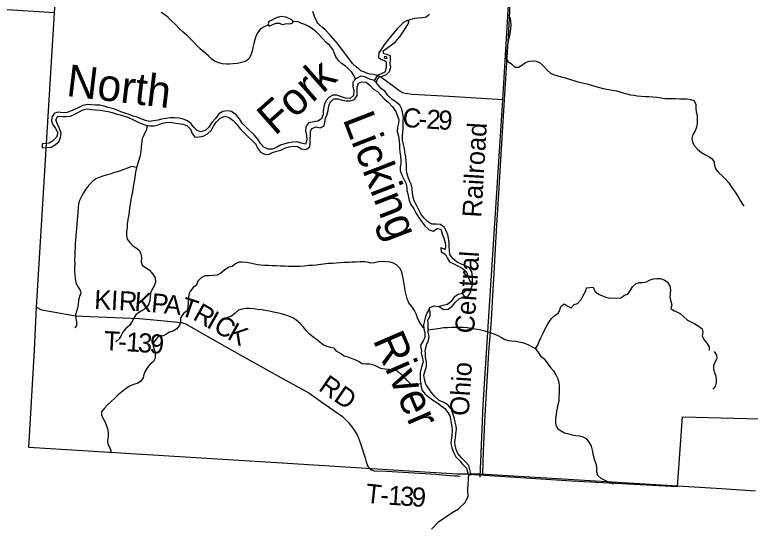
# Model space of a CAD drawing. Extents: x 1759416 to 2214760, y 252598 to 1116833.
# Drawn here: x 1974561 to 1986112, y 816859 to 824822 of the extents above; entities that cross this region are included whole.
import ezdxf

# ---------------------------------------------------------------- set-up
doc = ezdxf.new("R2010")
doc.units = 0
for name, color, linetype in [('GM_X_Adjacent_County', 7, 'Continuous'), ('GM_X_Corporation', 7, 'Continuous'), ('GM_X_County', 7, 'Continuous'), ('GM_X_County_Road', 7, 'Continuous'), ('GM_X_County_Road_Text', 7, 'Continuous'), ('GM_X_Major_River', 7, 'Continuous'), ('GM_X_Major_River_Text', 7, 'Continuous'), ('GM_X_Minor_Lake', 7, 'Continuous'), ('GM_X_Minor_River', 7, 'Continuous'), ('GM_X_Rail_Line', 7, 'Continuous'), ('GM_X_Rail_Line_Text', 7, 'Continuous'), ('GM_X_State_Route', 7, 'Continuous'), ('GM_X_Township', 7, 'Continuous'), ('GM_X_Township_Road', 7, 'Continuous'), ('GM_X_Township_Road_Text', 7, 'Continuous')]:
    doc.layers.add(name, color=color, linetype=linetype)

msp = doc.modelspace()

# ---------------------------------------------------------------- linework, layer by layer
at = {"layer": 'GM_X_Adjacent_County'}
msp.add_lwpolyline([(1986195, 817348), (1985662, 817383), (1981878, 817613), (1981516, 817615), (1980999, 817647), (1980171, 817698), (1978931, 817776), (1974782, 818034), (1974872, 819557), (1974905, 820235), (1975185, 824849), (1968995, 825250)], dxfattribs=at)
at = {"layer": 'GM_X_Corporation'}
msp.add_lwpolyline([(1981105, 816753), (1981218, 816868), (1981429, 817012), (1981531, 817067), (1981634, 817168), (1981683, 817270), (1981679, 817371), (1981693, 817612), (1983310, 817508), (1984971, 817418), (1985046, 818511), (1986262, 818484)], dxfattribs=at)
at = {"layer": 'GM_X_County'}
msp.add_lwpolyline([(1986195, 817348), (1985662, 817383), (1981878, 817613), (1981516, 817615), (1980999, 817647), (1980171, 817698), (1978931, 817776), (1974782, 818034), (1974872, 819557), (1974905, 820235), (1975185, 824849), (1968995, 825250)], dxfattribs=at)
at = {"layer": 'GM_X_County_Road'}
msp.add_lwpolyline([(1982226, 823484), (1981381, 823538), (1980803, 823570), (1980735, 823581), (1980695, 823585), (1980649, 823595), (1980621, 823615), (1980577, 823641), (1980525, 823685), (1980389, 823786), (1980315, 823836), (1980285, 823854), (1980267, 823864), (1980237, 823872), (1980195, 823882), (1980145, 823888), (1980087, 823904), (1980041, 823924), (1979997, 823944), (1979963, 823971), (1979927, 823999), (1979867, 824057), (1979635, 824364), (1979521, 824494), (1979435, 824587), (1979393, 824623), (1979345, 824663), (1979319, 824689), (1979303, 824715), (1979268, 824793), (1979242, 824872)], dxfattribs=at)
at = {"layer": 'GM_X_Major_River'}
for p, q in [((1974994, 822796), (1974991, 822731)), ((1981681, 817606), (1981729, 817603))]:
    msp.add_line(p, q, dxfattribs=at)
for points in [[(1980235, 823761), (1980257, 823811), (1980285, 823841), (1980337, 823859), (1980401, 823883), (1980448, 823931), (1980466, 824003), (1980458, 824051), (1980462, 824113), (1980461, 824175), (1980405, 824200), (1980357, 824206), (1980347, 824254), (1980420, 824306), (1980536, 824393), (1980610, 824473), (1980683, 824587), (1980723, 824651), (1980747, 824689), (1980752, 824715), (1980724, 824733), (1980668, 824702), (1980565, 824598), (1980456, 824472), (1980358, 824344), (1980303, 824262), (1980279, 824222), (1980275, 824152), (1980323, 824118), (1980368, 824104), (1980396, 824085), (1980392, 823989), (1980375, 823923), (1980315, 823895), (1980271, 823876), (1980251, 823862)], [(1980410, 824137), (1980394, 824167), (1980362, 824161)], [(1980362, 824161), (1980370, 824139), (1980410, 824137)], [(1980205, 823791), (1980124, 823816), (1980059, 823848), (1979995, 823860), (1979923, 823822), (1979872, 823763), (1979870, 823696), (1979884, 823628), (1979882, 823556), (1979829, 823508), (1979757, 823515), (1979692, 823535), (1979622, 823559), (1979558, 823559), (1979498, 823530), (1979450, 823474), (1979427, 823424), (1979415, 823374), (1979403, 823320), (1979403, 823255), (1979380, 823189), (1979320, 823154), (1979176, 823126), (1979132, 823064), (1979130, 823000), (1979141, 822928), (1979149, 822860), (1979129, 822792), (1979059, 822806), (1978995, 822826), (1978931, 822824), (1978861, 822813), (1978801, 822797), (1978737, 822775), (1978673, 822739), (1978607, 822712), (1978539, 822714), (1978473, 822744), (1978423, 822803), (1978378, 822871), (1978320, 822935), (1978260, 822994), (1978133, 823123), (1978091, 823191), (1978040, 823253), (1977966, 823304), (1977902, 823312), (1977830, 823306), (1977766, 823267), (1977712, 823193), (1977657, 823129), (1977607, 823059), (1977553, 823005), (1977477, 822987), (1977425, 823007), (1977373, 823060), (1977334, 823112), (1977272, 823156), (1977206, 823185), (1977142, 823197), (1977072, 823203), (1977004, 823202), (1976932, 823194), (1976866, 823184), (1976812, 823170), (1976742, 823155), (1976680, 823149), (1976614, 823163), (1976546, 823188), (1976485, 823214), (1976421, 823232), (1976357, 823255), (1976293, 823279), (1976229, 823299), (1976159, 823328), (1976095, 823350), (1976031, 823366), (1975968, 823385), (1975896, 823405), (1975830, 823403), (1975766, 823407), (1975702, 823414), (1975632, 823396), (1975570, 823366), (1975498, 823334), (1975438, 823311), (1975384, 823289), (1975318, 823285), (1975246, 823293), (1975188, 823278), (1975143, 823216), (1975139, 823156), (1975155, 823103), (1975201, 823037), (1975236, 822971), (1975216, 822901), (1975156, 822839), (1975104, 822805), (1974994, 822796)], [(1980251, 823862), (1980205, 823791)], [(1974991, 822731), (1975132, 822743), (1975186, 822774), (1975256, 822830), (1975280, 822898), (1975290, 822964), (1975267, 823039), (1975235, 823103), (1975209, 823173), (1975239, 823229), (1975311, 823227), (1975363, 823223), (1975437, 823230), (1975505, 823264), (1975572, 823300), (1975636, 823332), (1975700, 823346), (1975766, 823335), (1975831, 823329), (1975901, 823327), (1975967, 823316), (1976027, 823304), (1976089, 823288), (1976155, 823265), (1976219, 823249), (1976287, 823229), (1976349, 823208), (1976416, 823180), (1976478, 823148), (1976546, 823115), (1976618, 823091), (1976684, 823081), (1976750, 823078), (1976814, 823096), (1976882, 823118), (1976934, 823132), (1976996, 823138), (1977062, 823125), (1977130, 823113), (1977200, 823103), (1977265, 823084), (1977323, 823024), (1977349, 822956), (1977389, 822901), (1977457, 822907), (1977519, 822919), (1977587, 822953), (1977647, 823006), (1977681, 823074), (1977727, 823136), (1977788, 823198), (1977862, 823228), (1977928, 823208), (1977993, 823161), (1978055, 823095), (1978103, 823031), (1978228, 822904), (1978292, 822849), (1978348, 822791), (1978375, 822729), (1978423, 822668), (1978485, 822632), (1978547, 822630), (1978607, 822660), (1978677, 822683), (1978739, 822699), (1978803, 822727), (1978871, 822747), (1978937, 822762), (1979001, 822756), (1979063, 822720), (1979133, 822707), (1979195, 822749), (1979201, 822819), (1979203, 822869), (1979204, 822938), (1979208, 822988), (1979226, 823038), (1979294, 823065), (1979360, 823047), (1979420, 823079), (1979432, 823131), (1979442, 823197), (1979461, 823247), (1979481, 823319), (1979495, 823393), (1979519, 823457), (1979574, 823501), (1979637, 823501), (1979701, 823479), (1979767, 823472), (1979831, 823470), (1979897, 823492), (1979941, 823552), (1979938, 823620), (1979940, 823684), (1979960, 823750), (1980010, 823770), (1980080, 823764), (1980144, 823713), (1980198, 823651)], [(1980205, 823791), (1980235, 823761)], [(1981752, 820585), (1981752, 820643), (1981751, 820714), (1981739, 820788), (1981703, 820852), (1981639, 820884), (1981576, 820907), (1981508, 820937), (1981442, 820998), (1981394, 821058), (1981387, 821120), (1981385, 821194), (1981385, 821250), (1981375, 821315), (1981362, 821367), (1981336, 821433), (1981312, 821485), (1981248, 821528), (1981180, 821536), (1981108, 821534), (1981045, 821575), (1980987, 821633), (1980939, 821697), (1980902, 821770), (1980872, 821834), (1980834, 821902), (1980818, 821962), (1980809, 822015), (1980805, 822097), (1980787, 822161), (1980759, 822217), (1980740, 822271), (1980718, 822340), (1980714, 822392), (1980711, 822468), (1980707, 822522), (1980701, 822590), (1980689, 822659), (1980680, 822721), (1980666, 822785), (1980652, 822853), (1980652, 822919), (1980655, 822985), (1980659, 823036), (1980661, 823088), (1980663, 823144), (1980664, 823204), (1980654, 823274), (1980642, 823342), (1980610, 823405), (1980553, 823451), (1980485, 823499), (1980421, 823554), (1980377, 823618), (1980318, 823662), (1980235, 823761)], [(1980198, 823651), (1980260, 823617), (1980311, 823558), (1980365, 823500), (1980429, 823443), (1980496, 823375), (1980546, 823305), (1980574, 823230), (1980593, 823172), (1980587, 823122), (1980573, 823056), (1980569, 822988), (1980586, 822918), (1980596, 822843), (1980602, 822773), (1980604, 822721), (1980609, 822669), (1980619, 822603), (1980627, 822537), (1980623, 822486), (1980612, 822434), (1980614, 822378), (1980640, 822306), (1980664, 822254), (1980701, 822181), (1980717, 822115), (1980719, 822063), (1980735, 822013), (1980746, 821959), (1980758, 821909), (1980782, 821842), (1980828, 821776), (1980861, 821716), (1980903, 821643), (1980953, 821573), (1981004, 821509), (1981068, 821448), (1981130, 821424), (1981198, 821466), (1981254, 821457), (1981276, 821385), (1981301, 821317), (1981319, 821241), (1981327, 821190), (1981323, 821140), (1981251, 821165), (1981257, 821103), (1981324, 821060), (1981358, 820996), (1981390, 820946), (1981456, 820915), (1981517, 820883), (1981589, 820847), (1981653, 820792), (1981677, 820724), (1981704, 820652), (1981752, 820585)], [(1981722, 820481), (1981654, 820499), (1981592, 820450), (1981524, 820432), (1981464, 820390), (1981417, 820320), (1981357, 820274), (1981291, 820262), (1981225, 820245)], [(1981225, 820245), (1981297, 820196), (1981367, 820204), (1981433, 820250), (1981485, 820314), (1981541, 820364), (1981607, 820395), (1981677, 820401), (1981712, 820455), (1981722, 820481)], [(1981722, 820481), (1981726, 820509), (1981752, 820585)], [(1981069, 820203), (1981081, 820229), (1981149, 820255), (1981225, 820245)], [(1981069, 820203), (1981037, 820151), (1981013, 820087), (1980996, 820021), (1980982, 819957), (1980984, 819891), (1981004, 819827), (1980999, 819757), (1980977, 819707), (1980935, 819637), (1980947, 819537)], [(1981007, 819541), (1981029, 819644), (1981057, 819712), (1981067, 819780), (1981054, 819841), (1981054, 819903), (1981056, 819969), (1981050, 820029), (1981087, 820099), (1981085, 820167), (1981069, 820203)], [(1980947, 819537), (1980946, 819519), (1980958, 819451), (1980974, 819377), (1980942, 819276), (1980929, 819206), (1980929, 819096), (1980937, 819032), (1980943, 818982), (1980959, 818928), (1981008, 818866), (1981074, 818818), (1981124, 818782), (1981190, 818737), (1981252, 818693), (1981314, 818645), (1981364, 818579), (1981394, 818527), (1981404, 818477), (1981417, 818413), (1981425, 818357), (1981431, 818293), (1981423, 818219), (1981413, 818149), (1981410, 818099), (1981426, 818029), (1981450, 817957), (1981486, 817883), (1981550, 817823), (1981594, 817771), (1981656, 817707), (1981681, 817606)], [(1981729, 817603), (1981692, 817751), (1981638, 817807), (1981582, 817863), (1981522, 817935), (1981494, 817999), (1981480, 818069), (1981475, 818119), (1981483, 818191), (1981489, 818247), (1981499, 818319), (1981493, 818369), (1981478, 818431), (1981460, 818503), (1981440, 818567), (1981418, 818631), (1981362, 818701), (1981298, 818739), (1981226, 818767), (1981158, 818831), (1981103, 818898), (1981057, 818962), (1981015, 819028), (1980997, 819104), (1980987, 819168), (1981030, 819309), (1981028, 819375), (1981012, 819449), (1981010, 819517), (1981007, 819541)]]:
    msp.add_lwpolyline(points, dxfattribs=at)
at = {"layer": 'GM_X_Minor_Lake'}
for points in [[(1978912, 824743), (1978826, 824784), (1978736, 824795), (1978654, 824768), (1978597, 824734), (1978551, 824713), (1978539, 824679), (1978558, 824643), (1978606, 824664), (1978661, 824692), (1978721, 824689), (1978763, 824671), (1978837, 824686), (1978881, 824680), (1978913, 824687)], [(1978913, 824687), (1978930, 824694), (1978931, 824706), (1978930, 824717), (1978926, 824726), (1978912, 824743)]]:
    msp.add_lwpolyline(points, dxfattribs=at)
at = {"layer": 'GM_X_Minor_River'}
for points in [[(1978547, 824664), (1978476, 824632), (1978422, 824599), (1978379, 824545), (1978350, 824484), (1978330, 824430), (1978317, 824370), (1978299, 824307), (1978288, 824251), (1978269, 824189), (1978239, 824132), (1978186, 824088), (1978124, 824071), (1978060, 824056), (1977988, 824052), (1977936, 824047), (1977882, 824044), (1977822, 824052), (1977764, 824065), (1977700, 824095), (1977650, 824130), (1977597, 824182), (1977538, 824235), (1977476, 824287), (1977421, 824339), (1977367, 824396), (1977316, 824450), (1977262, 824503), (1977209, 824549), (1977145, 824606), (1977084, 824668), (1977025, 824725), (1976971, 824777), (1976918, 824819), (1976860, 824858)], [(1980730, 824733), (1980782, 824752), (1980844, 824767), (1980902, 824773), (1980965, 824780), (1981023, 824787), (1981075, 824833)], [(1982310, 824828), (1982339, 824770), (1982348, 824718), (1982350, 824656), (1982347, 824602), (1982336, 824529), (1982326, 824473), (1982309, 824409), (1982301, 824352), (1982296, 824298), (1982291, 824246), (1982285, 824192), (1982280, 824136), (1982310, 824084), (1982365, 824050), (1982417, 823999), (1982471, 823999), (1982525, 824028), (1982584, 824071), (1982642, 824093), (1982698, 824098), (1982756, 824094), (1982812, 824067), (1982871, 824011), (1982924, 823950), (1982974, 823904), (1983030, 823879), (1983088, 823863), (1983143, 823848), (1983209, 823832), (1983259, 823817), (1983391, 823774), (1983449, 823759), (1983570, 823732), (1983632, 823714), (1983686, 823697), (1983744, 823679), (1983802, 823666), (1983858, 823655), (1983946, 823639), (1984009, 823626), (1984063, 823613), (1984113, 823597), (1984173, 823580), (1984229, 823566), (1984281, 823559), (1984335, 823551), (1984401, 823546), (1984463, 823540), (1984517, 823537), (1984583, 823532), (1984647, 823526), (1984711, 823519), (1984770, 823507), (1984824, 823506), (1984885, 823509), (1984939, 823507), (1984999, 823504), (1985055, 823502), (1985117, 823501), (1985171, 823494), (1985226, 823474), (1985258, 823416), (1985257, 823358), (1985260, 823296), (1985276, 823240), (1985279, 823184), (1985277, 823122), (1985270, 823057), (1985247, 823001), (1985209, 822944), (1985194, 822878), (1985205, 822822), (1985237, 822766), (1985284, 822713), (1985344, 822659), (1985407, 822624), (1985459, 822598), (1985511, 822561), (1985544, 822507), (1985551, 822449), (1985569, 822397), (1985616, 822341), (1985672, 822293), (1985723, 822242)], [(1979912, 823810), (1979884, 823866), (1979857, 823920), (1979803, 823972), (1979752, 824018), (1979694, 824059), (1979641, 824109), (1979605, 824160), (1979584, 824216), (1979557, 824278), (1979511, 824338), (1979454, 824387), (1979400, 824443), (1979349, 824503), (1979294, 824556), (1979240, 824600), (1979180, 824639), (1979119, 824667), (1979067, 824686), (1979013, 824708), (1978930, 824718)], [(1976643, 823087), (1976632, 823019), (1976587, 822930), (1976561, 822874), (1976552, 822798), (1976549, 822745), (1976542, 822675), (1976532, 822611), (1976515, 822557), (1976492, 822494), (1976465, 822380), (1976455, 822321), (1976448, 822263), (1976439, 822211), (1976429, 822151), (1976418, 822088), (1976409, 822034), (1976397, 821978), (1976386, 821916), (1976374, 821851), (1976365, 821783), (1976352, 821695), (1976341, 821636), (1976333, 821580), (1976328, 821528), (1976325, 821478), (1976317, 821420), (1976314, 821365), (1976326, 821303), (1976367, 821246), (1976418, 821196), (1976470, 821164), (1976520, 821123), (1976543, 821069), (1976551, 821009), (1976548, 820947), (1976565, 820895), (1976617, 820855), (1976671, 820820), (1976732, 820752), (1976765, 820694), (1976771, 820628), (1976750, 820566), (1976713, 820507), (1976691, 820453), (1976686, 820389), (1976681, 820338), (1976665, 820284), (1976634, 820232), (1976582, 820191), (1976523, 820154), (1976465, 820114), (1976430, 820061), (1976402, 820005), (1976363, 819946), (1976302, 819895), (1976260, 819843), (1976233, 819790), (1976201, 819738), (1976148, 819689)], [(1976475, 822425), (1976394, 822441), (1976334, 822416), (1976273, 822394), (1976207, 822367), (1976113, 822340), (1976058, 822321), (1975996, 822303), (1975944, 822288), (1975888, 822269), (1975834, 822249), (1975783, 822206), (1975724, 822149), (1975680, 822085), (1975643, 822026), (1975609, 821972), (1975580, 821909), (1975565, 821857), (1975557, 821791), (1975550, 821720), (1975547, 821660), (1975542, 821592), (1975538, 821538), (1975529, 821462), (1975526, 821411), (1975520, 821341), (1975515, 821285), (1975511, 821231), (1975508, 821173), (1975505, 821108), (1975504, 821038), (1975502, 820982), (1975503, 820914), (1975502, 820854), (1975502, 820794), (1975505, 820735), (1975509, 820685), (1975522, 820623), (1975547, 820561), (1975591, 820502), (1975600, 820452), (1975580, 820399), (1975563, 820343), (1975556, 820277), (1975546, 820217), (1975531, 820166), (1975515, 820114), (1975522, 820056), (1975533, 820004), (1975529, 819946), (1975504, 819909)], [(1985723, 822242), (1985773, 822182), (1985814, 822128), (1985850, 822077), (1985885, 822023), (1985922, 821965), (1985952, 821909), (1985989, 821850), (1986011, 821818)], [(1980983, 819910), (1980911, 820009), (1980888, 820067), (1980867, 820129), (1980839, 820183), (1980796, 820246), (1980752, 820304), (1980725, 820366), (1980696, 820470), (1980670, 820624), (1980659, 820686), (1980638, 820784), (1980616, 820842), (1980559, 820896), (1980509, 820925), (1980455, 820937), (1980397, 820944), (1980343, 820948), (1980275, 820945), (1980213, 820930), (1980161, 820926), (1980103, 820941), (1980053, 820945), (1979987, 820944), (1979919, 820939), (1979857, 820937), (1979803, 820936), (1979735, 820933), (1979673, 820931), (1979613, 820926), (1979551, 820921), (1979491, 820917), (1979366, 820901), (1979296, 820895), (1979232, 820888), (1979176, 820885), (1979108, 820877), (1979038, 820872), (1978920, 820871), (1978862, 820872), (1978796, 820876), (1978736, 820877), (1978666, 820880), (1978604, 820884), (1978546, 820887), (1978488, 820888), (1978426, 820894), (1978374, 820897), (1978308, 820911), (1978258, 820922), (1978200, 820934), (1978136, 820941), (1978084, 820940), (1978026, 820914), (1977974, 820869), (1977923, 820861), (1977857, 820814), (1977792, 820761), (1977738, 820738), (1977676, 820730), (1977608, 820727), (1977546, 820724), (1977489, 820696), (1977439, 820639), (1977418, 820579), (1977364, 820542), (1977313, 820475), (1977298, 820423), (1977286, 820371), (1977283, 820299), (1977279, 820240), (1977272, 820180), (1977213, 820135), (1977167, 820065), (1977162, 820005), (1977147, 819952), (1977107, 819896), (1977052, 819859), (1976994, 819840), (1976934, 819804), (1976883, 819779), (1976828, 819793), (1976785, 819732), (1976738, 819679), (1976736, 819623), (1976764, 819537)], [(1981054, 819879), (1981240, 819906), (1981294, 819913), (1981357, 819915), (1981419, 819918), (1981479, 819920), (1981541, 819921), (1981605, 819918), (1981665, 819912), (1981727, 819905), (1981794, 819894), (1981862, 819882), (1981924, 819867), (1981974, 819853), (1982036, 819832), (1982094, 819810), (1982149, 819787), (1982203, 819759), (1982259, 819724), (1982313, 819708), (1982369, 819703), (1982423, 819698), (1982475, 819688), (1982530, 819677), (1982582, 819663), (1982632, 819642), (1982686, 819610), (1982740, 819584), (1982776, 819635), (1982797, 819695), (1982825, 819754), (1982862, 819824), (1982887, 819881), (1982917, 819941), (1982952, 820004), (1982989, 820058), (1983043, 820101), (1983102, 820142), (1983122, 820194), (1983135, 820244), (1983189, 820287), (1983239, 820257), (1983299, 820224), (1983345, 820276), (1983401, 820293), (1983454, 820352), (1983483, 820406), (1983530, 820489), (1983540, 820539), (1983592, 820540), (1983644, 820548), (1983670, 820484), (1983727, 820439), (1983791, 820411), (1983845, 820390), (1983907, 820376), (1983969, 820379), (1984019, 820374), (1984079, 820380), (1984135, 820423), (1984187, 820439), (1984232, 820500), (1984265, 820551), (1984321, 820605), (1984373, 820618), (1984425, 820622), (1984480, 820633), (1984540, 820662), (1984594, 820680), (1984646, 820683), (1984702, 820683), (1984760, 820664), (1984814, 820626), (1984849, 820561), (1984858, 820506), (1984856, 820446), (1984851, 820394), (1984861, 820344), (1984880, 820270), (1984865, 820212), (1984915, 820178), (1984967, 820153), (1985018, 820127), (1985068, 820080), (1985125, 820032), (1985181, 820004), (1985243, 819971), (1985302, 819938), (1985354, 819892), (1985365, 819842), (1985357, 819776), (1985388, 819722), (1985432, 819670), (1985465, 819612), (1985464, 819562), (1985460, 819556)], [(1979622, 819536), (1979576, 819588), (1979518, 819600), (1979461, 819615), (1979407, 819645), (1979351, 819684), (1979300, 819726), (1979242, 819769), (1979191, 819811), (1979141, 819864), (1979096, 819918), (1979042, 819976), (1978977, 820033), (1978927, 820065), (1978866, 820092), (1978804, 820112), (1978752, 820129), (1978682, 820144), (1978626, 820156), (1978564, 820169), (1978438, 820190), (1978380, 820197), (1978317, 820207), (1978249, 820212), (1978191, 820210), (1978134, 820203), (1978078, 820186), (1978024, 820140), (1977963, 820093), (1977903, 820072), (1977849, 820048), (1977798, 820001), (1977760, 819948), (1977745, 819934)], [(1982740, 819584), (1982819, 819469), (1982874, 819422), (1982934, 819342), (1982974, 819286), (1983022, 819232), (1983061, 819174), (1983089, 819111), (1983105, 819049), (1983111, 818997), (1983113, 818939), (1983110, 818885), (1983104, 818823), (1983104, 818761), (1983088, 818705), (1983082, 818651), (1983071, 818601), (1983063, 818543), (1983055, 818491), (1983053, 818431), (1983057, 818381), (1983089, 818325), (1983144, 818294), (1983196, 818264), (1983258, 818248), (1983316, 818228), (1983374, 818221), (1983428, 818217), (1983482, 818201), (1983533, 818173), (1983579, 818115), (1983611, 818054), (1983629, 817992), (1983638, 817940), (1983648, 817886), (1983664, 817832), (1983690, 817766), (1983698, 817710), (1983695, 817656), (1983711, 817596), (1983765, 817551), (1983817, 817525), (1983883, 817495), (1983962, 817463)], [(1976764, 819537), (1976768, 819487), (1976766, 819435), (1976739, 819379), (1976689, 819339), (1976649, 819285), (1976611, 819231), (1976591, 819175), (1976577, 819125), (1976537, 819065), (1976483, 819036), (1976425, 819020), (1976363, 818992), (1976313, 818958), (1976241, 818904), (1976189, 818862), (1976136, 818806), (1976074, 818755), (1976016, 818703), (1975970, 818651), (1975924, 818591), (1975922, 818533), (1975954, 818477), (1975981, 818427), (1976003, 818374), (1976019, 818324), (1976031, 818266), (1976031, 818206), (1976020, 818140), (1976026, 818082), (1976060, 818018), (1976075, 817956)], [(1980937, 819031), (1980882, 819019), (1980830, 819007), (1980778, 819031), (1980721, 819087), (1980671, 819144), (1980619, 819186), (1980565, 819234), (1980509, 819248), (1980442, 819258), (1980372, 819261), (1980312, 819271), (1980248, 819305), (1980190, 819327), (1980130, 819338), (1980076, 819340), (1980018, 819342), (1979959, 819380), (1979905, 819406), (1979849, 819429), (1979797, 819449), (1979733, 819467), (1979679, 819505), (1979622, 819536), (1979622, 819532)], [(1985547, 819539), (1985580, 819483), (1985588, 819431), (1985536, 819319), (1985532, 819263), (1985548, 819207), (1985571, 819151), (1985575, 819101), (1985577, 819049), (1985559, 818991), (1985525, 818947)]]:
    msp.add_lwpolyline(points, dxfattribs=at)
at = {"layer": 'GM_X_Rail_Line'}
msp.add_lwpolyline([(1981913, 817611), (1981925, 817986), (1981932, 818191), (1981942, 818443), (1982009, 819524), (1982046, 820037), (1982074, 820510), (1982091, 820754), (1982106, 821060), (1982132, 821518), (1982158, 821931), (1982227, 823062), (1982283, 823995), (1982316, 824482), (1982333, 824766), (1982349, 825116)], dxfattribs=at)
at = {"layer": 'GM_X_State_Route'}
for points in [[(1981991, 819839), (1981992, 819844), (1982226, 823484), (1982395, 826290), (1982486, 827756), (1982523, 828591), (1982593, 829621), (1982662, 830704), (1982704, 831510), (1982719, 831786)], [(1981871, 817566), (1981916, 818701), (1981991, 819839)]]:
    msp.add_lwpolyline(points, dxfattribs=at)
at = {"layer": 'GM_X_Township'}
msp.add_lwpolyline([(1986195, 817348), (1985662, 817383), (1981878, 817613), (1981516, 817615), (1980999, 817647), (1980171, 817698), (1978931, 817776), (1974782, 818034), (1974872, 819557), (1974905, 820235), (1975185, 824849), (1975241, 825670), (1975256, 825816), (1975409, 828548), (1975658, 832908)], dxfattribs=at)
at = {"layer": 'GM_X_Township_Road'}
for points in [[(1974905, 820235), (1974939, 820211), (1974980, 820190), (1975167, 820159), (1975516, 820100), (1975618, 820093), (1976520, 820054), (1976856, 820022)], [(1976856, 820022), (1977174, 819991), (1977232, 819977), (1977262, 819962), (1977546, 819802), (1977973, 819559), (1978822, 819085), (1979178, 818889), (1979438, 818707), (1979710, 818519), (1979796, 818428), (1979887, 818314), (1979944, 818220), (1979989, 818092), (1980064, 817869), (1980078, 817809), (1980102, 817745), (1980125, 817707), (1980155, 817682)], [(1980155, 817682), (1980162, 817680), (1980204, 817668), (1980401, 817658), (1980834, 817634), (1981175, 817611), (1981339, 817599), (1981471, 817588), (1981521, 817585), (1981555, 817581)]]:
    msp.add_lwpolyline(points, dxfattribs=at)

# ---------------------------------------------------------------- texts
at = {"layer": 'GM_X_County_Road_Text'}
for s, rotation, p in [('C', 354.743, (1980641, 823067)), ('2', 356.7959, (1981021, 823036)), ('9', 356.8751, (1981206, 823025)), ('-', 356.5705, (1980897, 823043))]:
    msp.add_text(s, height=300, rotation=rotation, dxfattribs=at).set_placement(p)
at = {"layer": 'GM_X_Major_River_Text'}
for s, rotation, p in [('Fork', 41.5591, (1978648, 822913)), ('North', 353.1913, (1975360, 823549)), ('Licking', 291.1837, (1979708, 823183)), ('River', 293.3804, (1980180, 819719))]:
    msp.add_text(s, height=500, rotation=rotation, dxfattribs=at).set_placement(p)
at = {"layer": 'GM_X_Rail_Line_Text'}
for s, rotation, p in [('Railroad', 86.5647, (1981888, 821634)), ('Central', 86.3305, (1981774, 819815)), ('Ohio', 86.3915, (1981690, 818521))]:
    msp.add_text(s, height=299, rotation=rotation, dxfattribs=at).set_placement(p)
at = {"layer": 'GM_X_Township_Road_Text'}
for s, rotation, p in [('K', 357.2067, (1975805, 820207)), ('I', 357.2082, (1976068, 820194)), ('R', 356.9758, (1976191, 820188)), ('K', 355.7104, (1976435, 820175)), ('P', 354.6851, (1976697, 820156)), ('A', 354.2568, (1976898, 820137)), ('T', 341.6254, (1977144, 820114)), ('R', 330.4873, (1977343, 820050)), ('I', 330.4139, (1977557, 819928)), ('C', 330.4468, (1977664, 819867)), ('K', 331.0864, (1977882, 819744)), ('T', 357.1618, (1975958, 819560)), ('1', 356.4201, (1976304, 819543)), ('3', 355.7316, (1976488, 819531)), ('9', 355.0242, (1976671, 819517)), ('-', 356.9583, (1976182, 819549)), ('RD', 325.2101, (1979316, 818941)), ('T', 353.9674, (1980060, 817168)), ('1', 356.3392, (1980419, 817135)), ('3', 356.4505, (1980604, 817123)), ('9', 356.4807, (1980789, 817111)), ('-', 356.0474, (1980295, 817143))]:
    msp.add_text(s, height=300, rotation=rotation, dxfattribs=at).set_placement(p)

doc.saveas('drawing.dxf')
